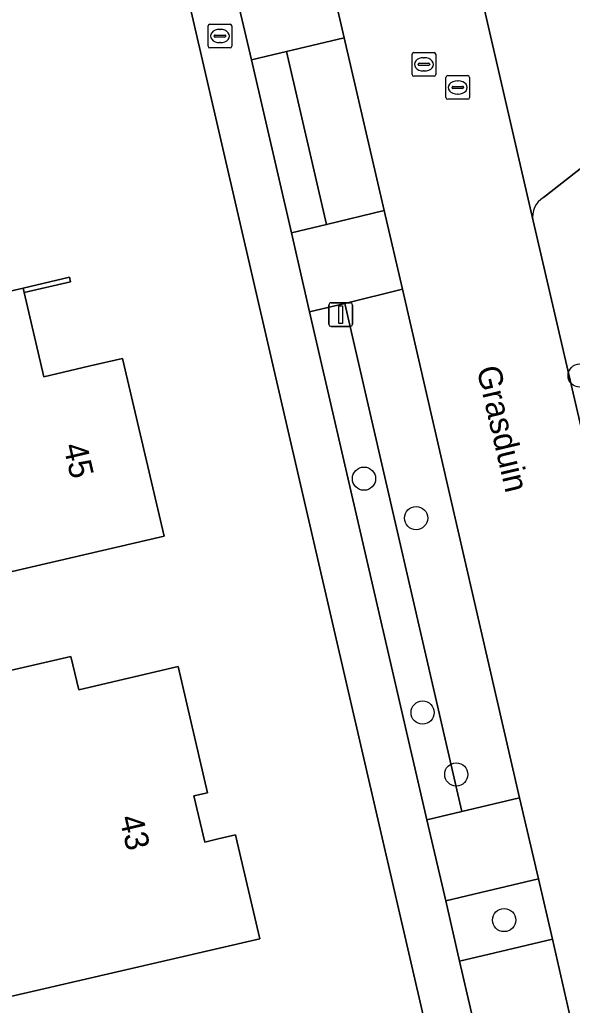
# Model space of a CAD drawing. Extents: x 156412 to 157779, y 382335 to 383768.
# Drawn here: x 156663.93 to 156687.22, y 382825.08 to 382866.65 of the extents above; entities that cross this region are included whole.
import ezdxf

# ---------------------------------------------------------------- set-up
doc = ezdxf.new("R2010")
doc.units = 0
for name, color, linetype in [('IMGEO_Berm_groen', 7, 'Continuous'), ('IMGEO_Boom', 7, 'Continuous'), ('IMGEO_Brandkraan', 7, 'Continuous'), ('IMGEO_Erf', 7, 'Continuous'), ('IMGEO_Lichtmast', 7, 'Continuous'), ('IMGEO_Muur', 7, 'Continuous'), ('IMGEO_Openbare_ruimte_label', 7, 'Continuous'), ('IMGEO_Pand', 7, 'Continuous'), ('IMGEO_Pand_nummerreeks', 7, 'Continuous'), ('IMGEO_Parkeervlak_halfverhard', 7, 'Continuous'), ('IMGEO_Rijbaan_lokaal_gesloten', 7, 'Continuous'), ('IMGEO_Rijbaan_lokaal_open', 7, 'Continuous'), ('IMGEO_Rioolput', 7, 'Continuous'), ('IMGEO_Voetpad_open', 7, 'Continuous')]:
    doc.layers.add(name, color=color, linetype=linetype)

msp = doc.modelspace()

# ---------------------------------------------------------------- linework, layer by layer
at = {"layer": 'IMGEO_Berm_groen'}
for points in [[(156675.176, 382865.309), (156673.696, 382864.956), (156675.379, 382857.661), (156676.86, 382858.017)], [(156677.631, 382854.687), (156676.151, 382854.322), (156681.088, 382832.908), (156682.565, 382833.258)], [(156685.792, 382830.414), (156683.359, 382829.839), (156681.885, 382829.491), (156682.47, 382826.944), (156683.948, 382827.297), (156686.38, 382827.879)]]:
    msp.add_lwpolyline(points, close=True, dxfattribs=at)
for points in [[(156690.581, 382862.731), (156686.009, 382859.147)], [(156685.565, 382858.168), (156697.184, 382808.091)]]:
    msp.add_lwpolyline(points, dxfattribs=at)
msp.add_arc((156686.467, 382858.349), 0.92, 119.8392, 191.37, dxfattribs=at)
at = {"layer": 'IMGEO_Boom'}
for centre in [(156687.53, 382851.641), (156678.441, 382847.293), (156680.636, 382845.63), (156680.911, 382837.429), (156682.33, 382834.819), (156684.347, 382828.679)]:
    msp.add_circle(centre, 0.489, dxfattribs=at)
at = {"layer": 'IMGEO_Brandkraan'}
for p, q in [((156671.87, 382865.534), (156671.87, 382866.386)), ((156671.945, 382866.46), (156672.797, 382866.46)), ((156672.358, 382866.24), (156672.383, 382866.24)), ((156672.871, 382866.386), (156672.871, 382865.534)), ((156672.129, 382865.954), (156672.129, 382865.966)), ((156672.567, 382865.917), (156672.169, 382865.917)), ((156672.172, 382866.003), (156672.57, 382866.003)), ((156672.613, 382865.966), (156672.613, 382865.954)), ((156672.797, 382865.46), (156671.945, 382865.46)), ((156672.381, 382865.68), (156672.356, 382865.68))]:
    msp.add_line(p, q, dxfattribs=at)
for points in [[(156671.87, 382865.534), (156671.87, 382866.386)], [(156671.945, 382866.46), (156672.797, 382866.46)], [(156672.871, 382866.386), (156672.871, 382865.534)], [(156672.797, 382865.46), (156671.945, 382865.46)]]:
    msp.add_lwpolyline(points, dxfattribs=at)
for centre, radius, start, end in [((156671.947, 382866.384), 0.0765, 91.552, 178.448), ((156671.947, 382866.384), 0.0765, 91.552, 178.448), ((156672.795, 382866.384), 0.0765, 1.552, 88.448), ((156672.795, 382866.384), 0.0765, 1.552, 88.448), ((156672.169, 382865.963), 0.0403, 85.8775, 175.7526), ((156672.166, 382865.953), 0.0366, 178.938, 274.7102), ((156672.57, 382865.96), 0.043, 264.8664, 352.4533), ((156672.574, 382865.965), 0.0386, 1.7309, 96.639), ((156671.947, 382865.536), 0.0765, 181.552, 268.448), ((156671.947, 382865.536), 0.0765, 181.552, 268.448), ((156672.795, 382865.536), 0.0765, 271.552, 358.448), ((156672.795, 382865.536), 0.0765, 271.552, 358.448)]:
    msp.add_arc(centre, radius, start, end, dxfattribs=at)
for centre, major_axis, ratio, start_param, end_param in [((156672.357, 382865.96), (-0.387, 0.002), 0.722429, 4.712389, 7.853982), ((156672.382, 382865.96), (-0.39, 0.002), 0.717154, 1.570796, 4.712389)]:
    msp.add_ellipse(centre, major_axis=major_axis, ratio=ratio, start_param=start_param, end_param=end_param, dxfattribs=at)
at = {"layer": 'IMGEO_Erf'}
msp.add_lwpolyline([(156694.882, 382764.275), (156665.21, 382892.732)], dxfattribs=at)
for points in [[(156664.08, 382855.333), (156666.027, 382855.787), (156666.073, 382855.593), (156664.125, 382855.139), (156664.952, 382851.592), (156666.899, 382852.047), (156668.269, 382852.367), (156670.019, 382844.873), (156660.815, 382842.728), (156659.896, 382846.734), (156659.479, 382846.637), (156659.395, 382847.038), (156655.302, 382846.082), (156653.716, 382852.918)], [(156666.092, 382839.796), (156666.417, 382838.394), (156670.606, 382839.365), (156671.839, 382834.048), (156671.275, 382833.915), (156671.734, 382831.969), (156672.299, 382832.1), (156673.025, 382832.269), (156673.098, 382831.957), (156674.048, 382827.892), (156662.383, 382825.192), (156661.369, 382829.568), (156662.742, 382829.886), (156661.823, 382833.867), (156661.165, 382833.715), (156661.115, 382833.935), (156657.038, 382832.982), (156656.061, 382837.123), (156655.871, 382837.08), (156655.794, 382837.412)]]:
    msp.add_lwpolyline(points, close=True, dxfattribs=at)
at = {"layer": 'IMGEO_Lichtmast'}
for p, q in [((156676.963, 382853.811), (156676.963, 382854.611)), ((156676.963, 382854.611), (156676.963, 382853.811)), ((156677.063, 382854.711), (156677.853, 382854.711)), ((156677.853, 382854.711), (156677.063, 382854.711)), ((156677.953, 382854.611), (156677.953, 382853.811)), ((156677.953, 382853.811), (156677.953, 382854.611)), ((156677.853, 382853.711), (156677.063, 382853.711)), ((156677.063, 382853.711), (156677.853, 382853.711))]:
    msp.add_line(p, q, dxfattribs=at)
msp.add_lwpolyline([(156677.383, 382854.586), (156677.533, 382854.586), (156677.533, 382853.836), (156677.383, 382853.836), (156677.383, 382854.586)], dxfattribs=at)
for centre, start, end in [((156677.063, 382854.611), 90, 180), ((156677.063, 382854.611), 90, 180), ((156677.853, 382854.611), 0, 90), ((156677.853, 382854.611), 360, 90), ((156677.063, 382853.811), 180, 270), ((156677.063, 382853.811), 180, 270), ((156677.853, 382853.811), 270, 0), ((156677.853, 382853.811), 270, 0)]:
    msp.add_arc(centre, 0.1, start, end, dxfattribs=at)
at = {"layer": 'IMGEO_Muur'}
msp.add_lwpolyline([(156666.027, 382855.787), (156664.08, 382855.333), (156664.125, 382855.139), (156666.073, 382855.593)], close=True, dxfattribs=at)
at = {"layer": 'IMGEO_Pand'}
for points in [[(156664.08, 382855.333), (156653.716, 382852.918), (156655.302, 382846.082), (156659.395, 382847.038), (156659.479, 382846.637), (156659.896, 382846.734), (156660.815, 382842.728), (156670.019, 382844.873), (156668.269, 382852.367), (156666.899, 382852.047), (156664.952, 382851.592), (156664.125, 382855.139)], [(156673.025, 382832.269), (156672.299, 382832.1), (156671.734, 382831.969), (156671.275, 382833.915), (156671.839, 382834.048), (156670.606, 382839.365), (156666.417, 382838.394), (156666.092, 382839.796), (156655.794, 382837.412), (156655.871, 382837.08), (156656.061, 382837.123), (156657.038, 382832.982), (156661.115, 382833.935), (156661.165, 382833.715), (156661.823, 382833.867), (156662.742, 382829.886), (156661.369, 382829.568), (156662.383, 382825.192), (156674.048, 382827.892), (156673.098, 382831.957)]]:
    msp.add_lwpolyline(points, close=True, dxfattribs=at)
at = {"layer": 'IMGEO_Parkeervlak_halfverhard'}
for points in [[(156677.608, 382865.89), (156675.176, 382865.309), (156676.86, 382858.017), (156679.291, 382858.601)], [(156680.059, 382855.286), (156677.631, 382854.687), (156682.565, 382833.258), (156684.998, 382833.835)]]:
    msp.add_lwpolyline(points, close=True, dxfattribs=at)
at = {"layer": 'IMGEO_Rijbaan_lokaal_gesloten'}
for points in [[(156697.184, 382808.091), (156685.565, 382858.168), (156682.815, 382870.13), (156682.646, 382870.787), (156677.074, 382894.919), (156673.903, 382894.251), (156672.319, 382893.823)], [(156674.258, 382880.299), (156676.82, 382869.3), (156677.608, 382865.89), (156679.291, 382858.601), (156680.059, 382855.286), (156684.998, 382833.835), (156685.792, 382830.414), (156686.38, 382827.879), (156687.155, 382824.474), (156688.755, 382817.549), (156690.194, 382811.322), (156690.975, 382807.922), (156691.498, 382805.645), (156691.921, 382803.833), (156694.033, 382794.649)]]:
    msp.add_lwpolyline(points, dxfattribs=at)
at = {"layer": 'IMGEO_Rijbaan_lokaal_open'}
for points in [[(156686.009, 382859.147), (156690.581, 382862.731), (156692.31, 382864.275), (156727.782, 382872.521), (156735.184, 382874.23), (156736.856, 382874.617), (156744.994, 382876.496), (156749.736, 382877.589), (156750.554, 382877.778), (156752.234, 382878.165), (156756.129, 382878.945), (156757.417, 382879.392), (156757.565, 382879.426), (156757.875, 382879.497), (156837.115, 382897.607)], [(156682.815, 382870.13), (156685.565, 382858.168)]]:
    msp.add_lwpolyline(points, dxfattribs=at)
for points in [[(156676.82, 382869.3), (156674.387, 382868.723), (156672.905, 382868.372), (156673.696, 382864.956), (156675.176, 382865.309), (156677.608, 382865.89)], [(156679.291, 382858.601), (156676.86, 382858.017), (156675.379, 382857.661), (156676.151, 382854.322), (156677.631, 382854.687), (156680.059, 382855.286)], [(156684.998, 382833.835), (156682.565, 382833.258), (156681.088, 382832.908), (156681.885, 382829.491), (156683.359, 382829.839), (156685.792, 382830.414)], [(156686.38, 382827.879), (156683.948, 382827.297), (156682.47, 382826.944), (156683.25, 382823.551), (156684.722, 382823.899), (156687.155, 382824.474)]]:
    msp.add_lwpolyline(points, close=True, dxfattribs=at)
msp.add_arc((156686.467, 382858.349), 0.92, 119.8392, 191.37, dxfattribs=at)
at = {"layer": 'IMGEO_Rioolput'}
for p, q in [((156680.466, 382864.34), (156680.466, 382865.192)), ((156680.541, 382865.266), (156681.393, 382865.266)), ((156680.954, 382865.046), (156680.979, 382865.046)), ((156681.467, 382865.192), (156681.467, 382864.34)), ((156680.725, 382864.76), (156680.725, 382864.772)), ((156681.163, 382864.723), (156680.765, 382864.723)), ((156680.768, 382864.809), (156681.166, 382864.809)), ((156681.209, 382864.772), (156681.209, 382864.76)), ((156681.393, 382864.266), (156680.541, 382864.266)), ((156680.977, 382864.486), (156680.952, 382864.486)), ((156681.892, 382863.365), (156681.892, 382864.217)), ((156681.967, 382864.291), (156682.819, 382864.291)), ((156682.893, 382864.217), (156682.893, 382863.365)), ((156682.151, 382863.785), (156682.151, 382863.797)), ((156682.589, 382863.748), (156682.191, 382863.748)), ((156682.194, 382863.834), (156682.592, 382863.834)), ((156682.38, 382864.071), (156682.405, 382864.071)), ((156682.635, 382863.797), (156682.635, 382863.785)), ((156682.819, 382863.291), (156681.967, 382863.291)), ((156682.403, 382863.511), (156682.378, 382863.511))]:
    msp.add_line(p, q, dxfattribs=at)
for points in [[(156680.466, 382864.34), (156680.466, 382865.192)], [(156680.541, 382865.266), (156681.393, 382865.266)], [(156681.467, 382865.192), (156681.467, 382864.34)], [(156681.393, 382864.266), (156680.541, 382864.266)], [(156681.892, 382863.365), (156681.892, 382864.217)], [(156681.967, 382864.291), (156682.819, 382864.291)], [(156682.893, 382864.217), (156682.893, 382863.365)], [(156682.819, 382863.291), (156681.967, 382863.291)]]:
    msp.add_lwpolyline(points, dxfattribs=at)
for centre, radius, start, end in [((156680.543, 382865.19), 0.0765, 91.552, 178.448), ((156680.543, 382865.19), 0.0765, 91.552, 178.448), ((156681.391, 382865.19), 0.0765, 1.552, 88.448), ((156681.391, 382865.19), 0.0765, 1.552, 88.448), ((156680.765, 382864.769), 0.0403, 85.8775, 175.7526), ((156680.762, 382864.759), 0.0366, 178.938, 274.7102), ((156681.166, 382864.766), 0.043, 264.8664, 352.4533), ((156681.17, 382864.771), 0.0386, 1.7309, 96.639), ((156680.543, 382864.342), 0.0765, 181.552, 268.448), ((156680.543, 382864.342), 0.0765, 181.552, 268.448), ((156681.391, 382864.342), 0.0765, 271.552, 358.448), ((156681.391, 382864.342), 0.0765, 271.552, 358.448), ((156681.969, 382864.215), 0.0765, 91.552, 178.448), ((156681.969, 382864.215), 0.0765, 91.552, 178.448), ((156682.817, 382864.215), 0.0765, 1.552, 88.448), ((156682.817, 382864.215), 0.0765, 1.552, 88.448), ((156682.191, 382863.794), 0.0403, 85.8775, 175.7526), ((156682.188, 382863.784), 0.0366, 178.938, 274.7102), ((156682.592, 382863.791), 0.043, 264.8664, 352.4533), ((156682.596, 382863.796), 0.0386, 1.7309, 96.639), ((156681.969, 382863.367), 0.0765, 181.552, 268.448), ((156681.969, 382863.367), 0.0765, 181.552, 268.448), ((156682.817, 382863.367), 0.0765, 271.552, 358.448), ((156682.817, 382863.367), 0.0765, 271.552, 358.448)]:
    msp.add_arc(centre, radius, start, end, dxfattribs=at)
for centre, major_axis, ratio, start_param, end_param in [((156680.953, 382864.766), (-0.387, 0.002), 0.722429, 4.712389, 7.853982), ((156680.978, 382864.766), (-0.39, 0.002), 0.717154, 1.570796, 4.712389), ((156682.379, 382863.791), (-0.387, 0.002), 0.722429, 4.712389, 7.853982), ((156682.404, 382863.791), (-0.39, 0.002), 0.717154, 1.570796, 4.712389)]:
    msp.add_ellipse(centre, major_axis=major_axis, ratio=ratio, start_param=start_param, end_param=end_param, dxfattribs=at)
at = {"layer": 'IMGEO_Voetpad_open'}
for points in [[(156691.498, 382805.645), (156689.066, 382805.066), (156687.594, 382804.715), (156687.074, 382806.976), (156686.289, 382810.393), (156683.25, 382823.551), (156682.47, 382826.944), (156681.885, 382829.491), (156681.088, 382832.908), (156676.151, 382854.322), (156675.379, 382857.661), (156673.696, 382864.956), (156672.905, 382868.372), (156670.354, 382879.432), (156669.561, 382882.832), (156668.734, 382886.398), (156667.718, 382890.798), (156666.59, 382895.685), (156662.663, 382894.621)], [(156665.21, 382892.732), (156694.882, 382764.275)]]:
    msp.add_lwpolyline(points, dxfattribs=at)

# ---------------------------------------------------------------- texts
at = {"layer": 'IMGEO_Openbare_ruimte_label'}
msp.add_text('Grasduin', height=1, rotation=283.2438, dxfattribs=at).set_placement((156683.181, 382851.93))
at = {"layer": 'IMGEO_Pand_nummerreeks'}
for s, rotation, p in [('45', 283.1434, (156665.763, 382848.68)), ('43', 283.2717, (156668.123, 382832.993))]:
    msp.add_text(s, height=1, rotation=rotation, dxfattribs=at).set_placement(p)

doc.saveas('drawing.dxf')
